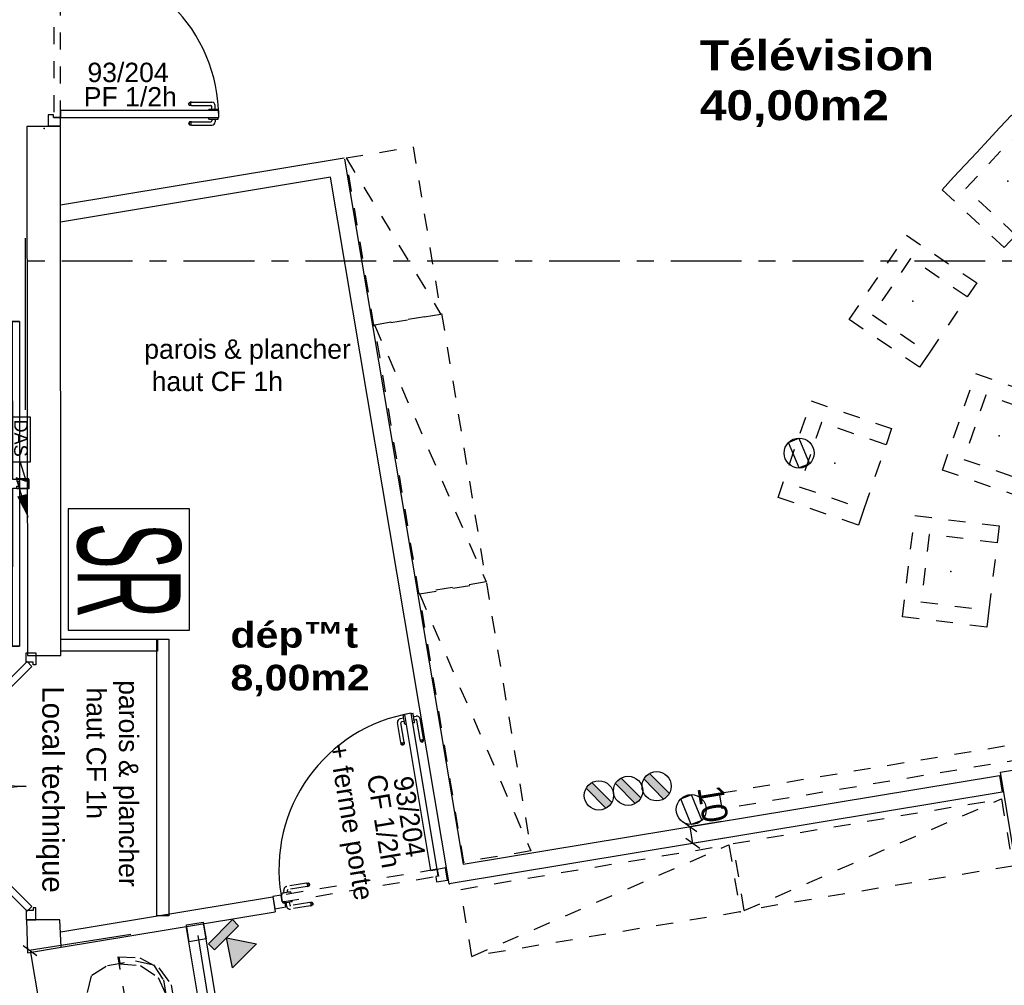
# Model space of a CAD drawing. Header units: millimetres. Extents: x -15 to 127, y -65 to 67.
# Tile 270 of 476: x 41.71 to 47.5, y 9.38 to 15.06. Entities that reach past the tile are written whole.
import ezdxf

# ---------------------------------------------------------------- set-up
doc = ezdxf.new("R2010")
doc.units = ezdxf.units.MM
doc.header["$MEASUREMENT"] = 0
doc.linetypes.add('PC_DASH_3', pattern=[0.055556, 0.027778, -0.027778])
doc.linetypes.add('PC_DASH_4', pattern=[0.638889, 0.416667, -0.083333, 0.055556, -0.083333])
doc.layers.add('Cfa', color=1, linetype='Continuous')
doc.layers.add('structure rdc', color=7, linetype='Continuous')
doc.styles.add('PC_MONO_TEXT', font='ARIAL.TTF', dxfattribs={"height": 0.161111})
doc.styles.get("Standard").update_dxf_attribs({"font": 'BKANT.TTF'})

# ---------------------------------------------------------------- blocks, each defined once
blk = doc.blocks.new('DAS')
for p, q in [((0.665, 0.117), (0.947, 0.206)), ((0.897, 0.058), (1.473, 0.228)), ((0.947, 0.206), (0.897, 0.058))]:
    blk.add_line(p, q)
blk.add_lwpolyline([(1.152, 0.142, 0.14, 0, 0), (1.473, 0.228, 0, 0, 0)], format="xyseb")
blk.add_lwpolyline([(0, 0.265), (0.665, 0.265), (0.665, 0), (0, 0)], close=True)
blk.add_text('DAS', height=0.2).set_placement((0.035, 0.029))
blk = doc.blocks.new('BDR')
for p, q in [((-0.217, 0.129), (0.124, 0.469)), ((-0.123, 0.033), (0.222, 0.37))]:
    blk.add_line(p, q)
blk.add_circle((0.002, 0.25), 0.251)
blk.add_solid([(-0.219, 0.137), (0.124, 0.469), (-0.123, 0.033), (0.222, 0.37)])
blk = doc.blocks.new('SR')
blk.add_lwpolyline([(-0.6, -0.6), (0, -0.6), (0, 0), (-0.6, 0)], close=True)
at = {"style": 'PC_MONO_TEXT', "width": 0.479167}
blk.add_text('SR', height=0.508, dxfattribs=at).set_placement((-0.5303, -0.5518))
blk = doc.blocks.new('INFORM')
for p, q in [((-0.258, 0.266), (0.183, 0.449)), ((0.183, 0.449), (0.254, 0.269)), ((-0.184, 0.089), (-0.257, 0.266)), ((0.254, 0.269), (-0.184, 0.089))]:
    blk.add_line(p, q)
blk.add_circle((-0.001, 0.269), 0.257)
blk = doc.blocks.new('INFRA')
for p, q in [((0.26, 0.498), (-0.24, 0.498)), ((-0.24, 0.498), (-0.24, 0.373)), ((0.26, 0.373), (0.26, 0.498)), ((0.01, 0.373), (-0.24, -0.002)), ((-0.24, 0.373), (0.01, 0.373)), ((0.26, -0.002), (0.01, 0.373)), ((0.01, 0.373), (0.26, 0.373)), ((-0.24, -0.002), (0.26, -0.002))]:
    blk.add_line(p, q)
for points in [[(-0.24, 0.498), (0.26, 0.498), (-0.24, 0.373), (0.26, 0.373)], [(0.01, 0.373), (0.26, -0.002), (-0.24, -0.002), (0.01, 0.373)], [(0.01, 0.373), (0.26, -0.002), (-0.24, -0.002), (0.01, 0.373)], [(-0.24, -0.002), (0.01, 0.373), (0.01, 0.373), (0.01, 0.123)], [(0.01, 0.373), (0.26, -0.002), (-0.24, -0.002), (0.01, 0.373)], [(0.01, 0.373), (0.26, -0.002), (0.01, -0.002), (-0.24, -0.002)], [(0.01, -0.002), (-0.24, -0.002), (-0.24, -0.002), (0.01, 0.373)], [(-0.24, -0.002), (0.01, 0.373), (0.01, 0.373), (-0.24, -0.002)], [(0.01, 0.373), (-0.24, -0.002), (0.01, -0.002), (0.01, 0.373)], [(0.01, 0.373), (-0.24, -0.002), (-0.115, -0.002), (0.01, -0.002)], [(0.01, 0.373), (-0.115, -0.002), (0.01, -0.002), (-0.115, -0.002)]]:
    blk.add_solid(points)
blk = doc.blocks.new('PD_4888')
at = {"layer": 'structure rdc', "color": 0}
for p, q in [((43.38, -11.8509), (43.3794, -11.8544)), ((43.3794, -11.8544), (43.38, -11.8578)), ((43.3818, -11.8479), (43.38, -11.8509)), ((43.38, -11.8578), (43.3818, -11.8608)), ((43.3844, -11.8457), (43.3818, -11.8479)), ((43.3818, -11.8608), (43.3844, -11.863)), ((43.383, -11.8509), (43.3825, -11.8544)), ((43.3825, -11.8544), (43.383, -11.8578)), ((43.3846, -11.8479), (43.383, -11.8509)), ((43.383, -11.8578), (43.3846, -11.8608)), ((43.3877, -11.8445), (43.3844, -11.8457)), ((43.3844, -11.863), (43.3877, -11.8642)), ((43.3869, -11.8457), (43.3846, -11.8479)), ((43.3846, -11.8608), (43.3869, -11.863)), ((43.3899, -11.8445), (43.3877, -11.8445)), ((43.3899, -11.8642), (43.3877, -11.8642)), ((43.396, -11.8445), (43.3899, -11.8445)), ((43.396, -11.8642), (43.3899, -11.8642)), ((43.3921, -11.8509), (43.3917, -11.8544)), ((43.3917, -11.8544), (43.3921, -11.8578)), ((43.393, -11.8479), (43.3921, -11.8509)), ((43.3921, -11.8578), (43.393, -11.8608)), ((43.3943, -11.8457), (43.393, -11.8479)), ((43.393, -11.8608), (43.3943, -11.863)), ((43.396, -11.8445), (43.5103, -11.8445)), ((43.396, -11.8642), (43.515, -11.8642)), ((43.4981, -11.8191), (43.4981, -11.819)), ((43.4981, -11.8289), (43.4981, -11.8191)), ((43.4981, -11.829), (43.4981, -11.8289)), ((43.4981, -11.829), (43.4998, -11.829)), ((43.4998, -11.829), (43.5045, -11.829)), ((43.5045, -11.829), (43.5117, -11.829)), ((43.5117, -11.829), (43.5205, -11.829)), ((43.5153, -11.829), (43.5153, -11.8395)), ((43.5205, -11.829), (43.5299, -11.829)), ((43.5299, -11.829), (43.5387, -11.829)), ((43.535, -11.829), (43.535, -11.8442)), ((43.5387, -11.829), (43.5459, -11.829)), ((43.5459, -11.829), (43.5506, -11.829)), ((43.5506, -11.829), (43.5522, -11.829)), ((43.5522, -11.8191), (43.5522, -11.819)), ((43.5522, -11.8289), (43.5522, -11.8191)), ((43.5522, -11.829), (43.5522, -11.8289))]:
    blk.add_line(p, q, dxfattribs=at)
for centre, radius in [((43.5103, -11.8395), 0.00501), ((43.515, -11.8442), 0.02)]:
    blk.add_arc(centre, radius, 270, 0, dxfattribs=at)
blk = doc.blocks.new('PD_4889')
at = {"layer": 'structure rdc', "color": 0}
for p, q in [((43.3794, -11.7394), (43.38, -11.736)), ((43.38, -11.7429), (43.3794, -11.7394)), ((43.38, -11.736), (43.3818, -11.733)), ((43.3818, -11.7459), (43.38, -11.7429)), ((43.3818, -11.733), (43.3844, -11.7308)), ((43.3844, -11.7481), (43.3818, -11.7459)), ((43.3825, -11.7394), (43.383, -11.736)), ((43.383, -11.7429), (43.3825, -11.7394)), ((43.383, -11.736), (43.3846, -11.733)), ((43.3846, -11.7459), (43.383, -11.7429)), ((43.3844, -11.7308), (43.3877, -11.7296)), ((43.3877, -11.7493), (43.3844, -11.7481)), ((43.3846, -11.733), (43.3869, -11.7308)), ((43.3869, -11.7481), (43.3846, -11.7459)), ((43.3899, -11.7296), (43.3877, -11.7296)), ((43.3899, -11.7493), (43.3877, -11.7493)), ((43.396, -11.7296), (43.3899, -11.7296)), ((43.396, -11.7493), (43.3899, -11.7493)), ((43.3917, -11.7394), (43.3921, -11.736)), ((43.3921, -11.7429), (43.3917, -11.7394)), ((43.3921, -11.736), (43.393, -11.733)), ((43.393, -11.7459), (43.3921, -11.7429)), ((43.393, -11.733), (43.3943, -11.7308)), ((43.3943, -11.7481), (43.393, -11.7459)), ((43.396, -11.7296), (43.515, -11.7296)), ((43.396, -11.7493), (43.5103, -11.7493)), ((43.5153, -11.7699), (43.5153, -11.7543)), ((43.535, -11.7699), (43.535, -11.7496)), ((43.4981, -11.7699), (43.4998, -11.7699)), ((43.4981, -11.7699), (43.4981, -11.77)), ((43.4981, -11.77), (43.4981, -11.7798)), ((43.4981, -11.7798), (43.4981, -11.7799)), ((43.4998, -11.7699), (43.5045, -11.7699)), ((43.5045, -11.7699), (43.5117, -11.7699)), ((43.5117, -11.7699), (43.5205, -11.7699)), ((43.5205, -11.7699), (43.5299, -11.7699)), ((43.5299, -11.7699), (43.5387, -11.7699)), ((43.5387, -11.7699), (43.5459, -11.7699)), ((43.5459, -11.7699), (43.5506, -11.7699)), ((43.5506, -11.7699), (43.5522, -11.7699)), ((43.5522, -11.7699), (43.5522, -11.77)), ((43.5522, -11.77), (43.5522, -11.7798)), ((43.5522, -11.7798), (43.5522, -11.7799))]:
    blk.add_line(p, q, dxfattribs=at)
for centre, radius in [((43.5103, -11.7543), 0.00501), ((43.515, -11.7496), 0.02)]:
    blk.add_arc(centre, radius, 0, 90, dxfattribs=at)
blk = doc.blocks.new('PD_4887')
at = {"layer": 'structure rdc'}
for name in ['PD_4889', 'PD_4888']:
    blk.add_blockref(name, (0, 0), dxfattribs=at)
blk = doc.blocks.new('PD_4892')
at = {"layer": 'structure rdc', "color": 0, "linetype": 'PC_DASH_3'}
for p, q in [((42.6254, -10.8916), (42.6253, -10.8916)), ((42.6352, -10.8916), (42.6254, -10.8916)), ((42.6353, -10.8916), (42.6352, -10.8916)), ((42.6353, -10.8932), (42.6353, -10.8916)), ((42.6254, -10.9456), (42.6253, -10.9456)), ((42.6352, -10.9456), (42.6254, -10.9456)), ((42.6353, -10.9456), (42.6352, -10.9456)), ((42.6353, -10.8979), (42.6353, -10.8932)), ((42.6353, -10.9051), (42.6353, -10.8979)), ((42.6353, -10.9139), (42.6353, -10.9051)), ((42.6353, -10.9087), (42.6505, -10.9087)), ((42.6353, -10.9233), (42.6353, -10.9139)), ((42.6353, -10.9321), (42.6353, -10.9233)), ((42.6353, -10.9285), (42.6458, -10.9285)), ((42.6353, -10.9393), (42.6353, -10.9321)), ((42.6353, -10.944), (42.6353, -10.9393)), ((42.6353, -10.9456), (42.6353, -10.944)), ((42.6508, -11.0477), (42.6508, -10.9335)), ((42.6706, -11.0477), (42.6706, -10.9288)), ((42.6508, -11.0477), (42.6508, -11.0539)), ((42.6508, -11.0539), (42.6508, -11.0561)), ((42.6508, -11.0561), (42.652, -11.0594)), ((42.652, -11.0494), (42.6543, -11.0508)), ((42.652, -11.0568), (42.6543, -11.0592)), ((42.652, -11.0594), (42.6543, -11.062)), ((42.6543, -11.0508), (42.6573, -11.0517)), ((42.6543, -11.0592), (42.6573, -11.0608)), ((42.6543, -11.062), (42.6573, -11.0638)), ((42.6573, -11.0517), (42.6607, -11.052)), ((42.6573, -11.0608), (42.6607, -11.0613)), ((42.6573, -11.0638), (42.6607, -11.0644)), ((42.6607, -11.052), (42.6641, -11.0517)), ((42.6607, -11.0613), (42.6641, -11.0608)), ((42.6607, -11.0644), (42.6641, -11.0638)), ((42.6641, -11.0517), (42.6671, -11.0508)), ((42.6641, -11.0608), (42.6671, -11.0592)), ((42.6641, -11.0638), (42.6671, -11.062)), ((42.6671, -11.0508), (42.6694, -11.0494)), ((42.6671, -11.0592), (42.6694, -11.0568)), ((42.6671, -11.062), (42.6694, -11.0594)), ((42.6694, -11.0594), (42.6706, -11.0561)), ((42.6706, -11.0477), (42.6706, -11.0539)), ((42.6706, -11.0539), (42.6706, -11.0561))]:
    blk.add_line(p, q, dxfattribs=at)
for centre, radius in [((42.6458, -10.9335), 0.00501), ((42.6505, -10.9288), 0.02)]:
    blk.add_arc(centre, radius, 0, 90, dxfattribs=at)
blk = doc.blocks.new('PD_4893')
at = {"layer": 'structure rdc', "color": 0, "linetype": 'PC_DASH_3'}
for p, q in [((42.5763, -10.8932), (42.5763, -10.8916)), ((42.5763, -10.8916), (42.5764, -10.8916)), ((42.5764, -10.8916), (42.5862, -10.8916)), ((42.5862, -10.8916), (42.5863, -10.8916)), ((42.5359, -11.0477), (42.5359, -10.9288)), ((42.5556, -11.0477), (42.5556, -10.9335)), ((42.5763, -10.9087), (42.5559, -10.9087)), ((42.5763, -10.9285), (42.5607, -10.9285)), ((42.5763, -10.8979), (42.5763, -10.8932)), ((42.5763, -10.9051), (42.5763, -10.8979)), ((42.5763, -10.9139), (42.5763, -10.9051)), ((42.5763, -10.9233), (42.5763, -10.9139)), ((42.5763, -10.9321), (42.5763, -10.9233)), ((42.5763, -10.9393), (42.5763, -10.9321)), ((42.5763, -10.944), (42.5763, -10.9393)), ((42.5763, -10.9456), (42.5763, -10.944)), ((42.5763, -10.9456), (42.5764, -10.9456)), ((42.5764, -10.9456), (42.5862, -10.9456)), ((42.5862, -10.9456), (42.5863, -10.9456)), ((42.5359, -11.0477), (42.5359, -11.0539)), ((42.5359, -11.0539), (42.5359, -11.0561)), ((42.5371, -11.0594), (42.5359, -11.0561)), ((42.5393, -11.0508), (42.5371, -11.0494)), ((42.5393, -11.0592), (42.5371, -11.0568)), ((42.5393, -11.062), (42.5371, -11.0594)), ((42.5424, -11.0517), (42.5393, -11.0508)), ((42.5424, -11.0608), (42.5393, -11.0592)), ((42.5424, -11.0638), (42.5393, -11.062)), ((42.5458, -11.052), (42.5424, -11.0517)), ((42.5458, -11.0613), (42.5424, -11.0608)), ((42.5458, -11.0644), (42.5424, -11.0638)), ((42.5492, -11.0517), (42.5458, -11.052)), ((42.5492, -11.0608), (42.5458, -11.0613)), ((42.5492, -11.0638), (42.5458, -11.0644)), ((42.5522, -11.0508), (42.5492, -11.0517)), ((42.5522, -11.0592), (42.5492, -11.0608)), ((42.5522, -11.062), (42.5492, -11.0638)), ((42.5545, -11.0494), (42.5522, -11.0508)), ((42.5545, -11.0568), (42.5522, -11.0592)), ((42.5545, -11.0594), (42.5522, -11.062)), ((42.5556, -11.0561), (42.5545, -11.0594)), ((42.5556, -11.0477), (42.5556, -11.0539)), ((42.5556, -11.0539), (42.5556, -11.0561))]:
    blk.add_line(p, q, dxfattribs=at)
for centre, radius in [((42.5559, -10.9288), 0.02), ((42.5607, -10.9335), 0.00501)]:
    blk.add_arc(centre, radius, 90, 180, dxfattribs=at)
blk = doc.blocks.new('PD_4891')
at = {"layer": 'structure rdc'}
for name in ['PD_4893', 'PD_4892']:
    blk.add_blockref(name, (0, 0), dxfattribs=at)
blk = doc.blocks.new('PD_4890')
at = {"layer": 'structure rdc', "color": 0, "linetype": 'PC_DASH_3'}
blk.add_lwpolyline([(42.6253, -10.8876), (42.5853, -10.8876), (42.5853, -11.8188), (42.6253, -11.8188), (42.6253, -10.8876)], dxfattribs=at)
at = {"layer": 'structure rdc'}
blk.add_blockref('PD_4891', (0, 0), dxfattribs=at)
blk = doc.blocks.new('PD_4886')
at = {"layer": 'structure rdc', "color": 0}
for points in [[(42.5528, -10.8392), (42.5528, -10.9036), (42.5849, -10.9036), (42.5849, -10.8877), (42.6249, -10.8877), (42.6249, -10.8392), (42.5528, -10.8392)], [(42.5849, -11.819), (42.5849, -11.8031), (42.5528, -11.8031), (42.5528, -11.869), (42.6249, -11.869), (42.6249, -11.819), (42.5849, -11.819)], [(43.5562, -11.819), (43.5562, -11.7789), (42.6249, -11.7789), (42.6249, -11.819), (43.5562, -11.819)]]:
    blk.add_lwpolyline(points, dxfattribs=at)
blk.add_arc((42.6249, -11.819), 0.9313, 0, 90, dxfattribs=at)
at = {"layer": 'structure rdc'}
for name in ['PD_4890', 'PD_4887']:
    blk.add_blockref(name, (0, 0), dxfattribs=at)
blk = doc.blocks.new('PD_4960')
at = {"layer": 'structure rdc', "color": 0}
for points in [[(42.3434, -13.0189), (42.3834, -13.0189), (42.3839, -13.9489), (42.3439, -13.9489), (42.3434, -13.0189)], [(42.4389, -13.9488), (42.4389, -14.0038), (42.3689, -14.0039), (42.3689, -13.9889), (42.3839, -13.9889), (42.3839, -13.9489), (42.4389, -13.9488)]]:
    blk.add_lwpolyline(points, dxfattribs=at)
blk.add_arc((42.3839, -13.9489), 0.93, 90.02778, 180.02778, dxfattribs=at)
blk = doc.blocks.new('PD_4962')
at = {"layer": 'structure rdc', "color": 0}
for points in [[(40.8636, -13.3995), (40.9036, -13.3995), (40.9039, -13.9495), (40.8639, -13.9495), (40.8636, -13.3995)], [(40.8089, -13.9496), (40.8089, -14.0046), (40.8789, -14.0045), (40.8789, -13.9895), (40.8639, -13.9895), (40.8639, -13.9495), (40.8089, -13.9496)]]:
    blk.add_lwpolyline(points, dxfattribs=at)
blk = doc.blocks.new('PD_4961')
at = {"layer": 'structure rdc', "color": 0}
blk.add_arc((40.9039, -13.9495), 0.55, 0.02917, 90.02778, dxfattribs=at)
at = {"layer": 'structure rdc'}
blk.add_blockref('PD_4962', (0, 0), dxfattribs=at)
blk = doc.blocks.new('PD_4959')
at = {"layer": 'structure rdc'}
for name in ['PD_4960', 'PD_4961']:
    blk.add_blockref(name, (0, 0), dxfattribs=at)
blk = doc.blocks.new('PD_4964')
at = {"layer": 'structure rdc', "color": 0}
for points in [[(42.4389, -14.0003), (42.4389, -13.9453), (42.3689, -13.9453), (42.3689, -13.9603), (42.3839, -13.9603), (42.3839, -14.0003), (42.4389, -14.0003)], [(42.3439, -14.0003), (42.3839, -14.0003), (42.3834, -14.9303), (42.3434, -14.9303), (42.3439, -14.0003)]]:
    blk.add_lwpolyline(points, dxfattribs=at)
blk.add_arc((42.3839, -14.0003), 0.93, 179.97222, 269.97222, dxfattribs=at)
blk = doc.blocks.new('PD_4966')
at = {"layer": 'structure rdc', "color": 0}
for points in [[(40.8089, -13.9996), (40.8089, -13.9446), (40.8789, -13.9446), (40.8789, -13.9596), (40.8639, -13.9596), (40.8639, -13.9996), (40.8089, -13.9996)], [(40.8639, -13.9996), (40.9039, -13.9996), (40.9036, -14.5496), (40.8636, -14.5496), (40.8639, -13.9996)]]:
    blk.add_lwpolyline(points, dxfattribs=at)
blk = doc.blocks.new('PD_4965')
at = {"layer": 'structure rdc', "color": 0}
blk.add_arc((40.9039, -13.9996), 0.55, 269.97222, 359.97083, dxfattribs=at)
at = {"layer": 'structure rdc'}
blk.add_blockref('PD_4966', (0, 0), dxfattribs=at)
blk = doc.blocks.new('PD_4963')
at = {"layer": 'structure rdc'}
for name in ['PD_4965', 'PD_4964']:
    blk.add_blockref(name, (0, 0), dxfattribs=at)
blk = doc.blocks.new('PD_5005')
at = {"layer": 'structure rdc', "color": 0}
for points in [[(42.4242, -14.9698), (42.4792, -14.9698), (42.4792, -15.0398), (42.4642, -15.0398), (42.4642, -15.0248), (42.4242, -15.0248), (42.4242, -14.9698)], [(41.9128, -15.537), (41.9411, -15.5652), (42.4573, -15.0491), (42.429, -15.0208), (41.9128, -15.537)], [(42.429, -16.4889), (42.4573, -16.4606), (41.9411, -15.9444), (41.9128, -15.9727), (42.429, -16.4889)], [(42.4242, -16.5399), (42.4792, -16.5399), (42.4792, -16.4699), (42.4642, -16.4699), (42.4642, -16.4849), (42.4242, -16.4849), (42.4242, -16.5399)]]:
    blk.add_lwpolyline(points, dxfattribs=at)
for centre, start, end in [((42.4242, -15.0248), 225.042, 270), ((42.4242, -16.4849), 90, 134.958)]:
    blk.add_arc(centre, 0.73, start, end, dxfattribs=at)
blk = doc.blocks.new('PD_5074')
at = {"layer": 'structure rdc', "color": 0}
for p, q in [((44.6903, -15.3282), (44.6902, -15.3282)), ((44.7, -15.3266), (44.6903, -15.3282)), ((44.7001, -15.3266), (44.7, -15.3266)), ((44.7004, -15.3282), (44.7001, -15.3266)), ((44.7011, -15.3328), (44.7004, -15.3282)), ((44.7023, -15.3399), (44.7011, -15.3328)), ((44.7038, -15.3486), (44.7023, -15.3399)), ((44.7029, -15.3435), (44.7179, -15.341)), ((44.7053, -15.3579), (44.7038, -15.3486)), ((44.6992, -15.3815), (44.6991, -15.3816)), ((44.7089, -15.3799), (44.6992, -15.3815)), ((44.7067, -15.3666), (44.7053, -15.3579)), ((44.7062, -15.363), (44.7165, -15.3613)), ((44.7079, -15.3737), (44.7067, -15.3666)), ((44.7087, -15.3783), (44.7079, -15.3737)), ((44.709, -15.3799), (44.7087, -15.3783)), ((44.709, -15.3799), (44.7089, -15.3799)), ((44.741, -15.4781), (44.7223, -15.3654)), ((44.7604, -15.4749), (44.741, -15.3575)), ((44.741, -15.4781), (44.742, -15.4842)), ((44.742, -15.4842), (44.7423, -15.4864)), ((44.7423, -15.4864), (44.744, -15.4894)), ((44.7424, -15.4796), (44.7448, -15.4806)), ((44.7436, -15.4869), (44.7462, -15.4889)), ((44.744, -15.4894), (44.7467, -15.4916)), ((44.7448, -15.4806), (44.748, -15.481)), ((44.7462, -15.4889), (44.7494, -15.4899)), ((44.7467, -15.4916), (44.7499, -15.4929)), ((44.748, -15.481), (44.7514, -15.4807)), ((44.7494, -15.4899), (44.7529, -15.4899)), ((44.7499, -15.4929), (44.7534, -15.4929)), ((44.7514, -15.4807), (44.7547, -15.4799)), ((44.7529, -15.4899), (44.7562, -15.4888)), ((44.7534, -15.4929), (44.7567, -15.4917)), ((44.7547, -15.4799), (44.7575, -15.4785)), ((44.7562, -15.4888), (44.7589, -15.4868)), ((44.7567, -15.4917), (44.7594, -15.4895)), ((44.7575, -15.4785), (44.7595, -15.4768)), ((44.7589, -15.4868), (44.7607, -15.484)), ((44.7594, -15.4895), (44.7611, -15.4865)), ((44.7604, -15.4749), (44.7614, -15.481)), ((44.7611, -15.4865), (44.7618, -15.4831)), ((44.7614, -15.481), (44.7618, -15.4831))]:
    blk.add_line(p, q, dxfattribs=at)
for centre, radius in [((44.7212, -15.3608), 0.02), ((44.7173, -15.3662), 0.00501)]:
    blk.add_arc(centre, radius, 9.41528, 99.41528, dxfattribs=at)
blk = doc.blocks.new('PD_5075')
at = {"layer": 'structure rdc', "color": 0}
for p, q in [((44.6421, -15.3378), (44.6418, -15.3362)), ((44.6418, -15.3362), (44.6419, -15.3362)), ((44.6419, -15.3362), (44.6516, -15.3346)), ((44.6429, -15.3425), (44.6421, -15.3378)), ((44.644, -15.3496), (44.6429, -15.3425)), ((44.6455, -15.3583), (44.644, -15.3496)), ((44.6516, -15.3346), (44.6517, -15.3346)), ((44.6276, -15.4969), (44.6081, -15.3795)), ((44.6446, -15.3532), (44.6246, -15.3565)), ((44.647, -15.4937), (44.6283, -15.381)), ((44.6479, -15.3726), (44.6325, -15.3752)), ((44.647, -15.3675), (44.6455, -15.3583)), ((44.6485, -15.3762), (44.647, -15.3675)), ((44.6496, -15.3833), (44.6485, -15.3762)), ((44.6504, -15.388), (44.6496, -15.3833)), ((44.6507, -15.3896), (44.6504, -15.388)), ((44.6507, -15.3896), (44.6508, -15.3896)), ((44.6508, -15.3896), (44.6605, -15.388)), ((44.6605, -15.388), (44.6606, -15.3879)), ((44.6276, -15.4969), (44.6286, -15.503)), ((44.6286, -15.503), (44.6289, -15.5052)), ((44.6307, -15.5082), (44.6289, -15.5052)), ((44.6315, -15.4994), (44.629, -15.4984)), ((44.6328, -15.5077), (44.6302, -15.5057)), ((44.6333, -15.5104), (44.6307, -15.5082)), ((44.6346, -15.4998), (44.6315, -15.4994)), ((44.6361, -15.5087), (44.6328, -15.5077)), ((44.6366, -15.5117), (44.6333, -15.5104)), ((44.638, -15.4995), (44.6346, -15.4998)), ((44.6395, -15.5087), (44.6361, -15.5087)), ((44.64, -15.5117), (44.6366, -15.5117)), ((44.6413, -15.4987), (44.638, -15.4995)), ((44.6428, -15.5076), (44.6395, -15.5087)), ((44.6433, -15.5105), (44.64, -15.5117)), ((44.6442, -15.4973), (44.6413, -15.4987)), ((44.6455, -15.5056), (44.6428, -15.5076)), ((44.646, -15.5083), (44.6433, -15.5105)), ((44.6461, -15.4956), (44.6442, -15.4973)), ((44.6474, -15.5028), (44.6455, -15.5056)), ((44.6478, -15.5053), (44.646, -15.5083)), ((44.647, -15.4937), (44.648, -15.4998)), ((44.6484, -15.5019), (44.6478, -15.5053)), ((44.648, -15.4998), (44.6484, -15.5019))]:
    blk.add_line(p, q, dxfattribs=at)
for centre, radius in [((44.6279, -15.3763), 0.02), ((44.6333, -15.3801), 0.00501)]:
    blk.add_arc(centre, radius, 99.41528, 189.41528, dxfattribs=at)
blk = doc.blocks.new('PD_5073')
at = {"layer": 'structure rdc'}
for name in ['PD_5075', 'PD_5074']:
    blk.add_blockref(name, (0, 0), dxfattribs=at)
blk = doc.blocks.new('PD_5078')
at = {"layer": 'structure rdc', "color": 0, "linetype": 'PC_DASH_3'}
for p, q in [((44.0736, -16.3241), (43.9562, -16.3436)), ((44.0736, -16.3241), (44.0797, -16.3231)), ((44.0772, -16.327), (44.0755, -16.325)), ((44.0786, -16.3298), (44.0772, -16.327)), ((44.0795, -16.3332), (44.0786, -16.3298)), ((44.0793, -16.3397), (44.0797, -16.3366)), ((44.0797, -16.3366), (44.0795, -16.3332)), ((44.0797, -16.3231), (44.0818, -16.3228)), ((44.0853, -16.3234), (44.0818, -16.3228)), ((44.0855, -16.3256), (44.0828, -16.3238)), ((44.0883, -16.3252), (44.0853, -16.3234)), ((44.0875, -16.3284), (44.0855, -16.3256)), ((44.0886, -16.3317), (44.0875, -16.3284)), ((44.0876, -16.3383), (44.0886, -16.3351)), ((44.0905, -16.3279), (44.0883, -16.3252)), ((44.0886, -16.3351), (44.0886, -16.3317)), ((44.0904, -16.3379), (44.0916, -16.3346)), ((44.0916, -16.3312), (44.0905, -16.3279)), ((44.0916, -16.3346), (44.0916, -16.3312)), ((43.9269, -16.3842), (43.9253, -16.3844)), ((43.9253, -16.3844), (43.9253, -16.3845)), ((43.9253, -16.3845), (43.9269, -16.3942)), ((43.9315, -16.3834), (43.9269, -16.3842)), ((43.9269, -16.3942), (43.9269, -16.3943)), ((43.9386, -16.3822), (43.9315, -16.3834)), ((43.9473, -16.3808), (43.9386, -16.3822)), ((43.9422, -16.3816), (43.9398, -16.3666)), ((43.9566, -16.3793), (43.9473, -16.3808)), ((43.9653, -16.3778), (43.9566, -16.3793)), ((43.9617, -16.3784), (43.96, -16.3681)), ((44.0768, -16.3436), (43.9641, -16.3623)), ((43.9724, -16.3766), (43.9653, -16.3778)), ((43.977, -16.3759), (43.9724, -16.3766)), ((43.9786, -16.3756), (43.977, -16.3759)), ((43.9786, -16.3756), (43.9787, -16.3757)), ((43.9787, -16.3757), (43.9803, -16.3854)), ((43.9803, -16.3854), (43.9803, -16.3855)), ((44.0768, -16.3436), (44.0829, -16.3426)), ((44.0783, -16.3422), (44.0793, -16.3397)), ((44.0829, -16.3426), (44.0851, -16.3422)), ((44.0851, -16.3422), (44.0881, -16.3405)), ((44.0856, -16.3409), (44.0876, -16.3383)), ((44.0881, -16.3405), (44.0904, -16.3379))]:
    blk.add_line(p, q, dxfattribs=at)
for centre, radius in [((43.9595, -16.3634), 0.02), ((43.9649, -16.3672), 0.00501)]:
    blk.add_arc(centre, radius, 99.41528, 189.41528, dxfattribs=at)
blk = doc.blocks.new('PD_5079')
at = {"layer": 'structure rdc', "color": 0, "linetype": 'PC_DASH_3'}
for p, q in [((43.9333, -16.433), (43.9333, -16.4329)), ((43.9349, -16.4426), (43.9333, -16.433)), ((43.935, -16.4427), (43.9349, -16.4426)), ((43.9366, -16.4425), (43.935, -16.4427)), ((43.9412, -16.4417), (43.9366, -16.4425)), ((43.9483, -16.4405), (43.9412, -16.4417)), ((43.957, -16.4391), (43.9483, -16.4405)), ((43.9519, -16.4399), (43.9552, -16.46)), ((43.9663, -16.4375), (43.957, -16.4391)), ((43.975, -16.4361), (43.9663, -16.4375)), ((43.9714, -16.4367), (43.9739, -16.4521)), ((43.9821, -16.4349), (43.975, -16.4361)), ((44.0924, -16.4375), (43.9797, -16.4562)), ((43.9867, -16.4342), (43.9821, -16.4349)), ((43.9867, -16.4241), (43.9867, -16.424)), ((43.9883, -16.4338), (43.9867, -16.4241)), ((43.9883, -16.4339), (43.9867, -16.4342)), ((43.9883, -16.4339), (43.9883, -16.4338)), ((44.0924, -16.4375), (44.0985, -16.4365)), ((44.0943, -16.4384), (44.096, -16.4404)), ((44.096, -16.4404), (44.0974, -16.4432)), ((44.0981, -16.4531), (44.0971, -16.4555)), ((44.0974, -16.4432), (44.0983, -16.4466)), ((44.0985, -16.45), (44.0981, -16.4531)), ((44.0983, -16.4466), (44.0985, -16.45)), ((44.0985, -16.4365), (44.1006, -16.4362)), ((44.1006, -16.4362), (44.1041, -16.4368)), ((44.1016, -16.4372), (44.1043, -16.439)), ((44.1041, -16.4368), (44.1071, -16.4386)), ((44.1043, -16.439), (44.1063, -16.4417)), ((44.1064, -16.4517), (44.1044, -16.4543)), ((44.1063, -16.4417), (44.1074, -16.445)), ((44.1074, -16.4485), (44.1064, -16.4517)), ((44.1092, -16.4513), (44.1069, -16.4539)), ((44.1071, -16.4386), (44.1093, -16.4413)), ((44.1074, -16.445), (44.1074, -16.4485)), ((44.1104, -16.448), (44.1092, -16.4513)), ((44.1093, -16.4413), (44.1104, -16.4445)), ((44.1104, -16.4445), (44.1104, -16.448)), ((44.0956, -16.457), (43.9783, -16.4764)), ((44.0956, -16.457), (44.1017, -16.456)), ((44.1017, -16.456), (44.1039, -16.4556)), ((44.1069, -16.4539), (44.1039, -16.4556))]:
    blk.add_line(p, q, dxfattribs=at)
for centre, radius in [((43.9789, -16.4513), 0.00501), ((43.975, -16.4567), 0.02)]:
    blk.add_arc(centre, radius, 189.41528, 279.41528, dxfattribs=at)
blk = doc.blocks.new('PD_5077')
at = {"layer": 'structure rdc'}
for name in ['PD_5078', 'PD_5079']:
    blk.add_blockref(name, (0, 0), dxfattribs=at)
blk = doc.blocks.new('PD_5076')
at = {"layer": 'structure rdc', "color": 0, "linetype": 'PC_DASH_3'}
blk.add_lwpolyline([(43.923, -16.395), (43.9296, -16.4345), (44.8483, -16.2822), (44.8417, -16.2426), (43.923, -16.395)], dxfattribs=at)
at = {"layer": 'structure rdc'}
blk.add_blockref('PD_5077', (0, 0), dxfattribs=at)
blk = doc.blocks.new('PD_5072')
at = {"layer": 'structure rdc', "color": 0}
for points in [[(44.6896, -15.3243), (44.6501, -15.3308), (44.8024, -16.2496), (44.8419, -16.243), (44.6896, -15.3243)], [(44.8485, -16.2825), (44.8328, -16.2851), (44.838, -16.3167), (44.9031, -16.3059), (44.8913, -16.2348), (44.8419, -16.243), (44.8485, -16.2825)], [(43.8871, -16.4744), (43.9507, -16.4639), (43.9454, -16.4323), (43.9297, -16.4349), (43.9232, -16.3953), (43.8753, -16.4033), (43.8871, -16.4744)]]:
    blk.add_lwpolyline(points, dxfattribs=at)
blk.add_arc((44.8419, -16.243), 0.9313, 99.41528, 189.41528, dxfattribs=at)
at = {"layer": 'structure rdc'}
for name in ['PD_5073', 'PD_5076']:
    blk.add_blockref(name, (0, 0), dxfattribs=at)
blk = doc.blocks.new('PD_5186')
at = {"layer": 'structure rdc', "color": 0, "linetype": 'PC_DASH_3'}
blk.add_line((45.0457, -16.755), (46.5587, -16.0986), dxfattribs=at)
blk.add_lwpolyline([(44.9803, -16.3604), (46.5587, -16.0986), (46.6242, -16.4933), (45.0457, -16.755), (44.9803, -16.3604)], dxfattribs=at)
blk = doc.blocks.new('PD_5185')
at = {"layer": 'structure rdc', "color": 0}
blk.add_point((46.6242, -16.4933), dxfattribs=at)
at = {"layer": 'structure rdc'}
blk.add_blockref('PD_5186', (0, 0), dxfattribs=at)
blk = doc.blocks.new('PD_5188')
at = {"layer": 'structure rdc', "color": 0, "linetype": 'PC_DASH_3'}
blk.add_line((46.649, -16.4851), (48.162, -15.8288), dxfattribs=at)
blk.add_lwpolyline([(46.5835, -16.0905), (48.162, -15.8288), (48.2274, -16.2234), (46.649, -16.4851), (46.5835, -16.0905)], dxfattribs=at)
blk = doc.blocks.new('PD_5187')
at = {"layer": 'structure rdc', "color": 0}
blk.add_point((48.2274, -16.2234), dxfattribs=at)
at = {"layer": 'structure rdc'}
blk.add_blockref('PD_5188', (0, 0), dxfattribs=at)
blk = doc.blocks.new('PD_5200')
at = {"layer": 'structure rdc', "color": 0, "linetype": 'PC_DASH_3'}
blk.add_line((44.7369, -14.6217), (45.3933, -16.1347), dxfattribs=at)
blk.add_lwpolyline([(45.1315, -14.5563), (45.3933, -16.1347), (44.9987, -16.2002), (44.7369, -14.6217), (45.1315, -14.5563)], dxfattribs=at)
blk = doc.blocks.new('PD_5199')
at = {"layer": 'structure rdc', "color": 0}
blk.add_point((44.9987, -16.2002), dxfattribs=at)
at = {"layer": 'structure rdc'}
blk.add_blockref('PD_5200', (0, 0), dxfattribs=at)
blk = doc.blocks.new('PD_5202')
at = {"layer": 'structure rdc', "color": 0, "linetype": 'PC_DASH_3'}
blk.add_line((44.4729, -13.0386), (45.1292, -14.5516), dxfattribs=at)
blk.add_lwpolyline([(44.8675, -12.9732), (45.1292, -14.5516), (44.7346, -14.6171), (44.4729, -13.0386), (44.8675, -12.9732)], dxfattribs=at)
blk = doc.blocks.new('PD_5201')
at = {"layer": 'structure rdc', "color": 0}
blk.add_point((44.7346, -14.6171), dxfattribs=at)
at = {"layer": 'structure rdc'}
blk.add_blockref('PD_5202', (0, 0), dxfattribs=at)
blk = doc.blocks.new('PD_5204')
at = {"layer": 'structure rdc', "color": 0, "linetype": 'PC_DASH_3'}
blk.add_line((44.3058, -12.0572), (44.864, -12.9783), dxfattribs=at)
blk.add_lwpolyline([(44.7004, -11.9918), (44.864, -12.9783), (44.4694, -13.0438), (44.3058, -12.0572), (44.7004, -11.9918)], dxfattribs=at)
blk = doc.blocks.new('PD_5203')
at = {"layer": 'structure rdc', "color": 0}
blk.add_point((44.4694, -13.0438), dxfattribs=at)
at = {"layer": 'structure rdc'}
blk.add_blockref('PD_5204', (0, 0), dxfattribs=at)
blk = doc.blocks.new('PD_5210')
at = {"layer": 'structure rdc', "color": 0, "linetype": 'PC_DASH_3'}
for points in [[(47.8146, -13.8937), (48.0099, -13.3264), (48.4827, -13.4892), (48.2873, -14.0565), (47.8146, -13.8937)], [(48.2873, -14.0565), (47.8146, -13.8937), (48.0099, -13.3264), (48.4826, -13.4892), (48.4501, -13.5838), (48.0698, -13.4528), (47.9396, -13.8309), (48.3199, -13.9619), (48.2873, -14.0565)]]:
    blk.add_lwpolyline(points, dxfattribs=at)
blk = doc.blocks.new('PD_5209')
at = {"layer": 'structure rdc', "color": 0}
blk.add_point((48.1486, -13.6914), dxfattribs=at)
at = {"layer": 'structure rdc'}
blk.add_blockref('PD_5210', (0, 0), dxfattribs=at)
blk = doc.blocks.new('PD_5214')
at = {"layer": 'structure rdc', "color": 0, "linetype": 'PC_DASH_3'}
for points in [[(47.5789, -14.7568), (47.652, -14.1613), (48.1483, -14.2222), (48.0752, -14.8177), (47.5789, -14.7568)], [(48.0752, -14.8177), (47.5789, -14.7568), (47.6521, -14.1613), (48.1483, -14.2222), (48.1361, -14.3215), (47.7369, -14.2725), (47.6881, -14.6694), (48.0874, -14.7184), (48.0752, -14.8177)]]:
    blk.add_lwpolyline(points, dxfattribs=at)
blk = doc.blocks.new('PD_5213')
at = {"layer": 'structure rdc', "color": 0}
blk.add_point((47.8636, -14.4895), dxfattribs=at)
at = {"layer": 'structure rdc'}
blk.add_blockref('PD_5214', (0, 0), dxfattribs=at)
blk = doc.blocks.new('PD_5216')
at = {"layer": 'structure rdc', "color": 0, "linetype": 'PC_DASH_3'}
for points in [[(48.5872, -12.1456), (48.1783, -12.5847), (47.8124, -12.244), (48.2212, -11.8048), (48.5872, -12.1456)], [(48.5872, -12.1456), (48.2212, -11.8049), (47.8124, -12.244), (48.1783, -12.5847), (48.2465, -12.5115), (47.9521, -12.2374), (48.2246, -11.9447), (48.519, -12.2188), (48.5872, -12.1456)]]:
    blk.add_lwpolyline(points, dxfattribs=at)
blk = doc.blocks.new('PD_5215')
at = {"layer": 'structure rdc', "color": 0}
blk.add_point((48.1998, -12.1948), dxfattribs=at)
at = {"layer": 'structure rdc'}
blk.add_blockref('PD_5216', (0, 0), dxfattribs=at)
blk = doc.blocks.new('PD_5218')
at = {"layer": 'structure rdc', "color": 0, "linetype": 'PC_DASH_3'}
for points in [[(46.8474, -14.0545), (47.0427, -13.4872), (47.5155, -13.65), (47.3201, -14.2173), (46.8474, -14.0545)], [(47.3201, -14.2173), (46.8474, -14.0545), (47.0427, -13.4872), (47.5155, -13.65), (47.4829, -13.7446), (47.1026, -13.6137), (46.9724, -13.9918), (47.3527, -14.1227), (47.3201, -14.2173)]]:
    blk.add_lwpolyline(points, dxfattribs=at)
blk = doc.blocks.new('PD_5217')
at = {"layer": 'structure rdc', "color": 0}
blk.add_point((47.1814, -13.8523), dxfattribs=at)
at = {"layer": 'structure rdc'}
blk.add_blockref('PD_5218', (0, 0), dxfattribs=at)
blk = doc.blocks.new('PD_5224')
at = {"layer": 'structure rdc', "color": 0, "linetype": 'PC_DASH_3'}
for points in [[(47.2659, -13.008), (47.6028, -12.5116), (48.0165, -12.7923), (47.6796, -13.2888), (47.2659, -13.008)], [(47.6796, -13.2888), (47.2659, -13.008), (47.6028, -12.5116), (48.0165, -12.7923), (47.9603, -12.8751), (47.6275, -12.6492), (47.4029, -12.9801), (47.7358, -13.206), (47.6796, -13.2888)]]:
    blk.add_lwpolyline(points, dxfattribs=at)
blk = doc.blocks.new('PD_5223')
at = {"layer": 'structure rdc', "color": 0}
blk.add_point((47.6412, -12.9002), dxfattribs=at)
at = {"layer": 'structure rdc'}
blk.add_blockref('PD_5224', (0, 0), dxfattribs=at)
blk = doc.blocks.new('PD_5345')
at = {"layer": 'structure rdc', "color": 0, "linetype": 'PC_DASH_3'}
for p, q in [((42.9685, -16.7577), (42.9749, -16.7962)), ((43.054, -17.2998), (43.0473, -17.2592))]:
    blk.add_line(p, q, dxfattribs=at)
for points in [[(43.2304, -16.8932), (43.2619, -17.0833), (43.2364, -17.1861), (43.143, -17.2424), (42.979, -17.2696), (42.8724, -17.2465), (42.8151, -17.1574), (42.7835, -16.9673), (42.809, -16.8645), (42.9025, -16.8082), (43.0664, -16.781), (43.1731, -16.8042), (43.2304, -16.8932)], [(43.0098, -17.0286), (42.9648, -16.7573), (43.092, -16.7638), (43.203, -16.8228), (43.2756, -16.9225), (43.2957, -17.0432), (43.2591, -17.1611), (43.1731, -17.2527), (43.0548, -17.2999), (43.0098, -17.0286)], [(43.0099, -17.0286), (42.9716, -16.7979), (43.097, -16.8089), (43.1991, -16.8787), (43.2505, -16.9887), (43.2373, -17.1094), (43.1633, -17.2084), (43.0481, -17.2593), (43.0099, -17.0286)]]:
    blk.add_lwpolyline(points, dxfattribs=at)
blk = doc.blocks.new('PD_5344')
at = {"layer": 'structure rdc', "color": 0}
blk.add_point((42.7993, -17.0624), dxfattribs=at)
at = {"layer": 'structure rdc'}
blk.add_blockref('PD_5345', (0, 0), dxfattribs=at)
blk = doc.blocks.new('PD_5354')
at = {"layer": 'structure rdc', "color": 0}
for p, q in [((46.2892, -15.9627), (46.3703, -16.0208)), ((46.3461, -16.0904), (46.3297, -15.9917)), ((46.3867, -16.1194), (46.3055, -16.0614))]:
    blk.add_line(p, q, dxfattribs=at)
at = {"layer": 'structure rdc', "color": 0, "insert": (46.5397, -15.8456), "char_height": 0.152135, "width": 0.229306, "attachment_point": 2, "rotation": 279.41528}
blk.add_mtext('{\\fHelvetica|b0|i0|c0|p0;\\W0.92;10}', dxfattribs=at)
blk = doc.blocks.new('PD_5353')
at = {"layer": 'structure rdc', "color": 0}
for p, q in [((46.5175, -15.9606), (46.3248, -15.9926)), ((46.5338, -16.0593), (46.3412, -16.0912))]:
    blk.add_line(p, q, dxfattribs=at)
at = {"layer": 'structure rdc'}
blk.add_blockref('PD_5354', (0, 0), dxfattribs=at)
blk = doc.blocks.new('PD_5357')
at = {"layer": 'structure rdc', "color": 0}
for p, q in [((42.4052, -16.6911), (42.4865, -16.7488)), ((42.4459, -16.72), (42.8048, -18.8352)), ((42.8455, -18.864), (42.7641, -18.8063))]:
    blk.add_line(p, q, dxfattribs=at)
at = {"layer": 'structure rdc', "color": 0, "insert": (42.7818, -17.8102), "char_height": 0.114102, "width": 0.582083, "attachment_point": 2, "rotation": 279.63117}
blk.add_mtext('{\\fHelvetica|b0|i0|c0|p0;\\W0.92;215/114\\P   Al.90}', dxfattribs=at)

msp = doc.modelspace()

# ---------------------------------------------------------------- linework, layer by layer
at = {"layer": 'structure rdc', "color": 0}
for p, q in [((41.9461, 13.9724), (43.6156, 14.2493)), ((43.6171, 14.24), (44.3142, 10.092)), ((43.5348, 14.1345), (41.9462, 13.8711)), ((44.2319, 9.977), (43.5348, 14.1345)), ((41.7389, 12.767), (41.7389, 13.7763)), ((44.3142, 10.092), (47.4703, 10.6154)), ((47.4703, 10.6154), (47.4867, 10.5167)), ((47.4867, 10.5167), (44.2319, 9.977)), ((41.9483, 9.6946), (43.193, 9.901)), ((43.1946, 9.901), (43.2091, 9.8135)), ((41.9492, 9.6046), (43.2091, 9.8135)), ((42.7853, 9.742), (42.7864, 9.7352)), ((42.7864, 9.7352), (43.1349, 7.6336)), ((42.36, 9.6793), (41.7614, 9.5845)), ((42.6877, 9.7188), (42.6866, 9.7256)), ((43.0362, 7.6173), (42.6877, 9.7188)), ((42.7542, 9.6727), (43.0779, 7.673))]:
    msp.add_line(p, q, dxfattribs=at)
at = {"layer": 'structure rdc', "color": 0, "linetype": 'PC_DASH_4'}
msp.add_line((55.9869, 13.6403), (41.0428, 13.6403), dxfattribs=at)
at = {"layer": 'structure rdc', "color": 0}
for points in [[(41.9483, 11.32), (41.9459, 14.4328), (41.9453, 14.4328), (41.7483, 14.4327), (41.7507, 11.3199), (41.9483, 11.32)], [(47.7998, 9.5307), (47.6586, 9.5307), (47.4761, 10.6341), (50.47, 11.1306), (50.1309, 13.1751), (50.2611, 13.2195), (50.3331, 13.2313), (50.3349, 13.2283), (50.7115, 10.9578), (47.7176, 10.4613), (47.8695, 9.5425), (47.7998, 9.5307)], [(42.517, 11.4161), (42.517, 11.3461), (41.9486, 11.3461), (41.9486, 11.4161), (42.517, 11.4161)], [(42.5836, 9.7881), (42.5136, 9.7881), (42.5136, 11.4161), (42.5836, 11.4161), (42.5836, 9.7881)], [(41.7511, 9.5718), (41.949, 9.6046), (41.9427, 9.7664), (41.7451, 9.7664), (41.7519, 9.5706)], [(42.6871, 9.7355), (42.7858, 9.7518), (42.8022, 9.6532), (42.7035, 9.6368), (42.6871, 9.7355)]]:
    msp.add_lwpolyline(points, dxfattribs=at)
at = {"layer": 'structure rdc', "color": 0, "linetype": 'PC_DASH_3'}
msp.add_lwpolyline([(45.8242, 10.5108), (47.7972, 10.8379), (47.8126, 10.7451), (45.8396, 10.4179), (45.8242, 10.5108)], dxfattribs=at)
at = {"layer": 'structure rdc', "color": 0}
for p in [(41.8497, 14.4211), (44.2345, 9.9774)]:
    msp.add_point(p, dxfattribs=at)

# ---------------------------------------------------------------- block references
at = {"layer": 'Cfa'}
for name, p, xscale, yscale, zscale, rotation in [('DAS', (41.6617, 12.724), 0.4000000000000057, 0.4000000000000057, 0.4, 270), ('INFORM', (46.1997, 12.5114), 0.3430000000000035, 0.3430000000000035, 0.343, 270), ('SR', (42.7043, 11.4703), 1.190211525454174, 1.190211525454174, 1.190211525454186, 270), ('BDR', (45.1999, 10.5251), 0.3430000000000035, 0.3430000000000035, 0.343, 270), ('BDR', (45.3678, 10.552), 0.3430000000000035, 0.3430000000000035, 0.343, 270), ('BDR', (45.0283, 10.4981), 0.3430000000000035, 0.3430000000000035, 0.343, 270), ('INFORM', (45.5649, 10.4136), 0.3430000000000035, 0.3430000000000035, 0.343, 270), ('INFRA', (43.0306, 9.5577), -0.3999999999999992, 0.3999999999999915, 0.4, 45)]:
    msp.add_blockref(name, p, dxfattribs=dict(at, xscale=xscale, yscale=yscale, zscale=zscale, rotation=rotation))
at = {"layer": 'structure rdc'}
for name in ['PD_4886', 'PD_5215', 'PD_5203', 'PD_5223', 'PD_5201', 'PD_4959', 'PD_5209', 'PD_5217', 'PD_4963', 'PD_5213', 'PD_5199', 'PD_5005', 'PD_5072', 'PD_5353', 'PD_5187', 'PD_5185', 'PD_5357', 'PD_5344']:
    msp.add_blockref(name, (-0.6795, 26.3053), dxfattribs=at)

# ---------------------------------------------------------------- texts
at = {"layer": 'structure rdc', "color": 0, "attachment_point": 1}
for s, insert, char_height, width in [('{\\fArial Black|b0|i0|c0|p34;Télévision\\P40,00m2\\H1.458X; }', (45.7077, 14.9402), 0.176205, 1.393472), ('{\\fArial|b0|i0|c0|p34;\\W0.98;93/204}', (42.1044, 14.8085), 0.114102, 0.493889), ('{\\fArial|b0|i0|c0|p34;\\W0.98;PF 1/2h}', (42.0831, 14.6649), 0.114102, 0.564444), ('{\\fArial|b0|i0|c0|p34;\\W0.98;parois & plancher\\P haut CF 1h}', (42.4388, 13.1808), 0.114102, 1.234722), ('{\\fArial Black|b0|i0|c0|p34;dép™t\\P8,00m2\\H1.458X; }', (42.9459, 11.518), 0.151033, 0.705556)]:
    msp.add_mtext(s, dxfattribs=dict(at, insert=insert, char_height=char_height, width=width))
for s, insert, char_height, width, rotation in [('{\\fArial|b0|i0|c0|p34;\\W0.98;Local technique}', (41.9658, 11.1401), 0.12678, 1.234722, 270), ('{\\fArial|b0|i0|c0|p34;\\W0.98;parois & plancher\\P haut CF 1h}', (42.4038, 11.1754), 0.114102, 1.234722, 270), ('{\\fArial|b0|i0|c0|p34;\\W0.98;     CF 1/2h\\P+ ferme porte}', (43.8252, 10.8435), 0.114102, 0.9525, 279.41528), ('{\\fArial|b0|i0|c0|p34;\\W0.98;93/204}', (44.0161, 10.6181), 0.114102, 0.493889, 279.41528)]:
    msp.add_mtext(s, dxfattribs=dict(at, insert=insert, char_height=char_height, width=width, rotation=rotation))

doc.saveas('drawing.dxf')
